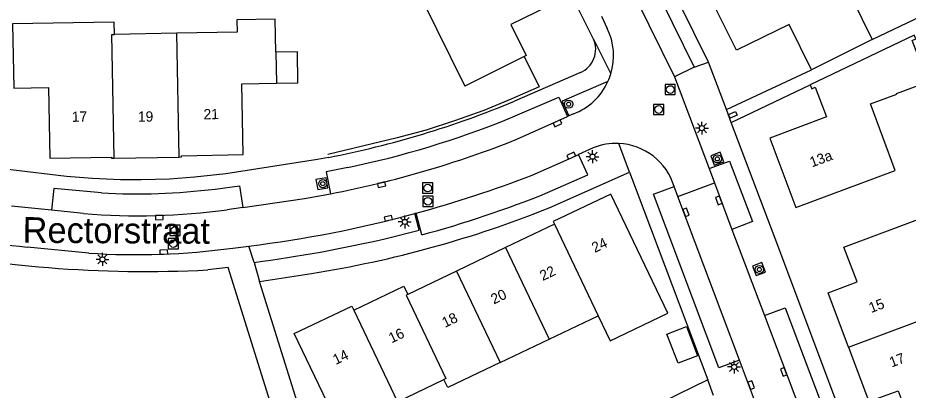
# Model space of a CAD drawing. Extents: x 136000 to 138005, y 398500 to 400500.
# Drawn here: x 137566 to 137652.5, y 399977.6 to 400013.9 of the extents above; entities that cross this region are included whole.
import ezdxf

# ---------------------------------------------------------------- set-up
doc = ezdxf.new("R2010")
doc.units = 0
for name, color, linetype in [('gg-afsc-hekwerk', 7, 'Continuous'), ('gg-anno-huisnummerreeks BGT', 7, 'Continuous'), ('gg-anno-openbare ruimte label', 7, 'Continuous'), ('gg-bbg-bijgebouw', 7, 'Continuous'), ('gg-bbg-hoofdgebouw', 7, 'Continuous'), ('gg-bbg-tussenscheiding', 7, 'Continuous'), ('gg-knt-verharding', 7, 'Continuous'), ('gg-knt-verharding nz', 7, 'Continuous'), ('gt-grn-weggrens', 7, 'Continuous'), ('gt-symb-boom', 7, 'Continuous'), ('gt-symb-kolk', 7, 'Continuous'), ('gt-symb-kolk center center', 7, 'Continuous'), ('gt-symb-lichtmast', 7, 'Continuous'), ('gt-symb-rioolschacht', 7, 'Continuous')]:
    doc.layers.add(name, color=color, linetype=linetype)

# ---------------------------------------------------------------- blocks, each defined once
blk = doc.blocks.new('gt0-RS')
at = {"layer": 'gt-symb-rioolschacht'}
blk.add_lwpolyline([(-0.5, -0.5), (0.5, -0.5), (0.5, 0.5), (-0.5, 0.5)], close=True, dxfattribs=at)
blk.add_circle((0, 0), 0.375, dxfattribs=at)
blk = doc.blocks.new('gt0-KOLK')
at = {"layer": 'gt-symb-kolk'}
blk.add_lwpolyline([(0, 0), (0.375, 0), (0.375, 0.4), (-0.375, 0.4), (-0.375, 0), (0, 0)], dxfattribs=at)
blk = doc.blocks.new('gt0-BOOM')
at = {"layer": 'gt-symb-boom'}
for radius in [0.4, 0.2]:
    blk.add_circle((0, 0), radius, dxfattribs=at)
blk = doc.blocks.new('gt0-LMAST')
at = {"layer": 'gt-symb-lichtmast'}
for p, q in [((-0.182, 0.173), (-0.447, 0.438)), ((-0.005, 0.246), (-0.005, 0.621)), ((0.172, 0.173), (0.437, 0.438)), ((-0.255, -0.004), (-0.63, -0.004)), ((-0.182, -0.181), (-0.447, -0.446)), ((-0.005, -0.254), (-0.005, -0.629)), ((0.437, -0.446), (0.172, -0.181)), ((0.245, -0.004), (0.62, -0.004))]:
    blk.add_line(p, q, dxfattribs=at)
blk.add_circle((-0.005, -0.004), 0.25, dxfattribs=at)
blk = doc.blocks.new('gt0-KOLKCC')
at = {"layer": 'gt-symb-kolk center center'}
blk.add_lwpolyline([(-0.375, 0.2), (0.375, 0.2), (0.375, -0.2), (-0.375, -0.2)], close=True, dxfattribs=at)

msp = doc.modelspace()

# ---------------------------------------------------------------- linework, layer by layer
at = {"layer": 'gg-afsc-hekwerk'}
msp.add_line((137649.032, 400011.743), (137658.745, 400016.416), dxfattribs=at)
msp.add_lwpolyline([(137615.211, 400010.078), (137616.667, 400007.135), (137613.991, 400005.96), (137611.274, 400004.839), (137608.446, 400003.842), (137605.694, 400002.918), (137602.847, 400002.168), (137596.117, 400000.569)], dxfattribs=at)
at = {"layer": 'gg-bbg-bijgebouw'}
msp.add_line((137591.146, 400007.495), (137593.216, 400007.544), dxfattribs=at)
for points in [[(137593.216, 400007.544), (137593.161, 400010.545), (137591.082, 400010.499)], [(137630.161, 399980.253), (137629.081, 399983.088), (137630.98, 399983.815), (137632.061, 399980.977), (137630.161, 399980.253)]]:
    msp.add_lwpolyline(points, dxfattribs=at)
at = {"layer": 'gg-bbg-hoofdgebouw'}
for p, q in [((137644.106, 400021.733), (137649.032, 400011.743)), ((137605.286, 400015.629), (137609.424, 400007.215)), ((137581.446, 400012.347), (137575.382, 400012.237)), ((137653.121, 400012.153), (137643.004, 400007.348)), ((137649.032, 400011.743), (137643.127, 400008.807)), ((137615.211, 400010.078), (137609.424, 400007.215)), ((137591.138, 400007.495), (137591.146, 400007.495)), ((137643.004, 400007.348), (137643.167, 400006.955)), ((137575.37, 400000.196), (137581.669, 400000.311)), ((137618.148, 399993.771), (137613.396, 399991.494)), ((137613.396, 399991.494), (137608.643, 399989.218)), ((137608.643, 399989.218), (137603.891, 399986.941)), ((137617.635, 399982.584), (137622.401, 399984.863)), ((137612.881, 399980.31), (137617.635, 399982.584)), ((137602.891, 399976.499), (137607.413, 399978.667))]:
    msp.add_line(p, q, dxfattribs=at)
for points in [[(137614.921, 400020.392), (137617.569, 400015.004), (137613.915, 400013.19), (137615.404, 400010.174), (137615.211, 400010.078)], [(137643.127, 400008.807), (137640.947, 400013.219), (137635.829, 400010.711), (137633.068, 400016.314)], [(137575.382, 400012.237), (137575.363, 400013.437), (137565.485, 400013.261), (137565.597, 400007.002), (137568.968, 400007.062), (137569.1, 400000.186)], [(137591.082, 400010.499), (137591.022, 400013.737), (137587.278, 400013.668), (137587.309, 400012.453), (137581.446, 400012.347)], [(137643.167, 400006.955), (137643.476, 400007.102), (137644.578, 400004.216), (137639.09, 400002.159), (137641.599, 399995.398), (137651.26, 399998.99), (137648.878, 400005.47), (137651.426, 400006.43), (137651.405, 400006.489), (137654.36, 400007.594), (137653.384, 400010.188), (137653.449, 400010.216), (137652.909, 400011.644), (137653.267, 400011.812), (137653.121, 400012.153)], [(137581.669, 400000.311), (137581.9, 400000.315), (137581.898, 400000.43), (137587.898, 400000.545), (137587.768, 400007.429), (137591.138, 400007.495)], [(137569.1, 400000.186), (137575.101, 400000.301), (137575.103, 400000.191), (137575.37, 400000.196)], [(137622.401, 399984.863), (137623.569, 399982.432), (137629.161, 399985.118), (137623.62, 399996.703), (137618.025, 399994.028), (137618.148, 399993.771)], [(137646.726, 399981.812), (137644.739, 399987.111), (137647.557, 399988.172), (137646.289, 399991.546), (137658.573, 399996.155), (137660.081, 399992.153), (137654.585, 399990.084), (137656.241, 399985.667)], [(137598.653, 399985.406), (137603.514, 399987.729), (137603.891, 399986.941)], [(137602.891, 399976.499), (137604.468, 399973.229), (137596.613, 399969.44), (137595.47, 399973.076), (137597.253, 399973.946), (137592.859, 399983.13), (137598.459, 399985.811), (137598.653, 399985.406)], [(137646.726, 399981.812), (137648.714, 399976.512), (137651.539, 399977.558), (137652.809, 399974.202), (137665.108, 399978.85), (137663.605, 399982.861), (137659.192, 399981.204), (137657.367, 399986.087), (137656.241, 399985.667)], [(137612.881, 399980.31), (137607.791, 399977.876), (137607.413, 399978.667)]]:
    msp.add_lwpolyline(points, dxfattribs=at)
at = {"layer": 'gg-bbg-tussenscheiding'}
for p, q in [((137581.669, 400000.311), (137581.446, 400012.347)), ((137591.082, 400010.499), (137591.138, 400007.495)), ((137618.148, 399993.771), (137622.401, 399984.863)), ((137613.396, 399991.494), (137617.635, 399982.584)), ((137608.643, 399989.218), (137612.881, 399980.31)), ((137598.653, 399985.406), (137602.891, 399976.499))]:
    msp.add_line(p, q, dxfattribs=at)
for points in [[(137575.37, 400000.196), (137575.148, 400012.233), (137575.382, 400012.237)], [(137603.891, 399986.941), (137603.735, 399986.862), (137607.606, 399978.755), (137607.413, 399978.667)], [(137646.726, 399981.812), (137656.335, 399985.415), (137656.241, 399985.667)]]:
    msp.add_lwpolyline(points, dxfattribs=at)
at = {"layer": 'gg-knt-verharding'}
for p, q in [((137626.102, 400015.697), (137629.831, 400008.115)), ((137622.707, 400014.029), (137623.278, 400012.829)), ((137634.858, 400004.924), (137633.11, 400009.546)), ((137634.858, 400004.924), (137643.127, 400008.807)), ((137620.668, 400008.535), (137614.26, 400005.735)), ((137629.831, 400008.115), (137633.177, 399999.181)), ((137635.321, 400003.667), (137643.004, 400007.348)), ((137619.545, 400004.302), (137619.422, 400004.246)), ((137620.01, 400004.515), (137619.545, 400004.302)), ((137635.321, 400003.667), (137634.858, 400004.924)), ((137614.483, 400002.038), (137619.422, 400004.246)), ((137621.908, 400001.196), (137620.487, 400000.541)), ((137633.177, 399999.181), (137633.693, 399997.803)), ((137617.65, 399995.373), (137625.443, 399998.837)), ((137625.443, 399998.837), (137633.046, 399978.631)), ((137630.139, 399996.47), (137629.786, 399997.428)), ((137630.139, 399996.47), (137633.693, 399997.803)), ((137633.693, 399997.803), (137635.399, 399993.273)), ((137636.14, 399980.549), (137630.139, 399996.47)), ((137569.276, 399995.136), (137565.389, 399995.535)), ((137572.369, 399994.818), (137569.276, 399995.136)), ((137587.863, 399995.406), (137586.355, 399995.187)), ((137604.707, 399994.843), (137604.59, 399994.811)), ((137635.399, 399993.273), (137638.57, 399984.882)), ((137572.905, 399990.965), (137566.916, 399991.552)), ((137586.89, 399991.449), (137588.459, 399991.643)), ((137588.962, 399990.058), (137588.459, 399991.643)), ((137589.497, 399988.187), (137594.543, 399988.983)), ((137638.57, 399984.882), (137642.71, 399973.886)), ((137638.417, 399974.508), (137636.14, 399980.549)), ((137633.046, 399978.631), (137627.097, 399975.699)), ((137633.619, 399977.118), (137633.046, 399978.631))]:
    msp.add_line(p, q, dxfattribs=at)
for points in [[(137621.948, 400011.784), (137619.732, 400016.235), (137608.633, 400038.957), (137588.115, 400076.322), (137587.602, 400077.279)], [(137633.11, 400009.546), (137617.336, 400041.532), (137615.638, 400044.882)], [(137623.345, 400007.654), (137618.891, 400005.735), (137619.545, 400004.302)], [(137655.87, 399948.987), (137647.947, 399970.084), (137639.949, 399991.44), (137635.321, 400003.667)], [(137596.177, 400000.265), (137595.122, 400000.064), (137586.226, 399998.682), (137583.158, 399998.35), (137580.726, 399998.16), (137577.988, 399998.084), (137575.96, 399998.101), (137573.255, 399998.224), (137570.732, 399998.431), (137565.307, 399999.05), (137562.281, 399999.363)], [(137615.995, 399998.556), (137619.871, 400000.257), (137620.487, 400000.541)], [(137634.613, 399999.846), (137634.259, 400000.78), (137633.342, 400000.431), (137633.683, 399999.504), (137634.613, 399999.846)], [(137594.961, 399998.121), (137595.142, 399997.137), (137596.121, 399997.321), (137595.948, 399998.298), (137594.961, 399998.121)], [(137587.863, 399995.406), (137593.853, 399996.29), (137596.379, 399996.74)], [(137601.794, 399992.378), (137605.014, 399993.2), (137604.59, 399994.811)], [(137591.829, 399972.333), (137586.438, 399989.574), (137584.452, 399989.322)], [(137638.667, 399989.115), (137638.314, 399990.057), (137637.393, 399989.706), (137637.741, 399988.78), (137638.667, 399989.115)], [(137603.775, 399942.814), (137595.48, 399969.026), (137589.497, 399988.187)]]:
    msp.add_lwpolyline(points, dxfattribs=at)
for centre, radius, start, end in [((137617.838, 400010.171), 6.054, 343.05509, 26.04538), ((137619.712, 400010.788), 2.447, 292.98501, 24.00935), ((137617.782, 400010.192), 6.115, 335.47345, 343.01419), ((137617.838, 400010.164), 6.053, 291.03461, 335.4972), ((137577.873, 400093.401), 94.917, 281.11877, 292.54174), ((137577.81, 400093.773), 98.794, 280.83346, 291.78997), ((137624.134, 399995.741), 5.892, 87.48052, 112.19854), ((137624.137, 399995.735), 5.898, 16.68312, 87.50809), ((137574.378, 400106.062), 115.28, 285.25345, 291.16207), ((137577.724, 400057.095), 62.507, 265.0856, 277.93703), ((137574.297, 400106.405), 115.632, 277.03479, 285.18726), ((137577.818, 400094.436), 106.771, 279.01209, 291.90437), ((137581.935, 400136.731), 145.954, 259.36759, 264.09347), ((137570.521, 400128.7), 139.863, 277.57633, 282.92018), ((137578.455, 400109.585), 120.413, 258.10772, 272.85487), ((137577.5, 400060.475), 69.662, 266.21775, 277.74651)]:
    msp.add_arc(centre, radius, start, end, dxfattribs=at)
at = {"layer": 'gg-knt-verharding nz'}
for p, q in [((137631.733, 400009.053), (137629.831, 400008.115)), ((137605.263, 399992.745), (137604.707, 399994.843))]:
    msp.add_line(p, q, dxfattribs=at)
for points in [[(137624.514, 400018.938), (137626.424, 400019.875), (137631.733, 400009.053)], [(137613.664, 400004.028), (137618.58, 400006.149), (137619.422, 400004.246)], [(137617.463, 399996.85), (137621.396, 399998.568), (137620.487, 400000.541)], [(137598.066, 399999.289), (137595.955, 399998.864), (137596.379, 399996.74)], [(137633.177, 399999.181), (137635.159, 399999.923), (137637.412, 399994.034), (137635.399, 399993.273)], [(137585.174, 399997.198), (137587.535, 399997.52), (137587.863, 399995.406)], [(137636.14, 399980.549), (137634.128, 399979.79), (137627.761, 399996.692), (137629.786, 399997.428)], [(137574.12, 399996.819), (137569.494, 399997.258), (137569.276, 399995.136)], [(137638.57, 399984.882), (137640.563, 399985.635), (137644.705, 399974.635), (137642.71, 399973.886)]]:
    msp.add_lwpolyline(points, dxfattribs=at)
for centre, radius, start, end in [((137579.11, 400089.721), 92.397, 281.83885, 291.96092), ((137577.544, 400058.336), 61.612, 266.81394, 277.11343), ((137578.267, 400093.159), 103.98, 285.04811, 292.14553)]:
    msp.add_arc(centre, radius, start, end, dxfattribs=at)
at = {"layer": 'gt-grn-weggrens'}
for p, q in [((137621.948, 400011.784), (137623.63, 400008.406)), ((137631.733, 400009.053), (137633.11, 400009.546)), ((137625.443, 399998.837), (137624.393, 400001.627)), ((137588.962, 399990.058), (137589.497, 399988.187))]:
    msp.add_line(p, q, dxfattribs=at)

# ---------------------------------------------------------------- block references
at = {"layer": 'gt-symb-boom'}
for p in [(137619.521, 400005.455), (137633.973, 400000.129), (137595.637, 399997.717), (137638.069, 399989.368)]:
    msp.add_blockref('gt0-BOOM', p, dxfattribs=at)
at = {"layer": 'gt-symb-kolk'}
for p, rotation in [((137618.368, 400003.773), -155.93672915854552), ((137619.871, 400000.257), 24.745832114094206), ((137601.303, 399997.813), -166.68600800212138), ((137634.309, 399996.159), 110.53054348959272), ((137630.743, 399994.858), -69.331558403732), ((137579.739, 399994.62), -178.6360724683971), ((137602.055, 399994.154), 14.110615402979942), ((137580.187, 399990.865), 2.5992644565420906), ((137640.615, 399979.47), 110.70148963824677), ((137637.083, 399978.048), -69.35705862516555)]:
    msp.add_blockref('gt0-KOLK', p, dxfattribs=dict(at, rotation=rotation))
at = {"layer": 'gt-symb-kolk center center', "rotation": 23.409442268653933}
msp.add_blockref('gt0-KOLKCC', (137635.486, 400004.414), dxfattribs=at)
at = {"layer": 'gt-symb-lichtmast'}
for p in [(137632.487, 400003.124), (137621.853, 400000.347), (137603.601, 399993.999), (137574.224, 399990.353), (137635.613, 399979.89)]:
    msp.add_blockref('gt0-LMAST', p, dxfattribs=at)
at = {"layer": 'gt-symb-rioolschacht'}
for p in [(137629.396, 400006.878), (137628.267, 400004.935), (137605.839, 399997.287), (137605.848, 399996.008), (137581.259, 399993.169), (137581.118, 399991.891)]:
    msp.add_blockref('gt0-RS', p, dxfattribs=at)

# ---------------------------------------------------------------- texts
at = {"layer": 'gg-anno-huisnummerreeks BGT'}
for s, rotation, p in [('17', 1.1, (137571.257, 400003.728)), ('19', 1, (137577.679, 400003.739)), ('21', 1.1, (137584.054, 400003.972)), ('13a', 20.4, (137643.177, 399999.295)), ('24', 25.6, (137622.063, 399990.97)), ('22', 25.6, (137617.015, 399988.238)), ('20', 25.6, (137612.262, 399985.961)), ('15', 20.6, (137648.927, 399985.125)), ('18', 25.6, (137607.51, 399983.685)), ('16', 25.5, (137602.323, 399982.173)), ('14', 25.6, (137596.901, 399980.076)), ('17', 20.6, (137650.914, 399979.826))]:
    msp.add_text(s, height=1, rotation=rotation, dxfattribs=at).set_placement(p)
at = {"layer": 'gg-anno-openbare ruimte label'}
msp.add_text('Rectorstraat', height=2.5, rotation=359.7, dxfattribs=at).set_placement((137566.458, 399991.964))

doc.saveas('drawing.dxf')
